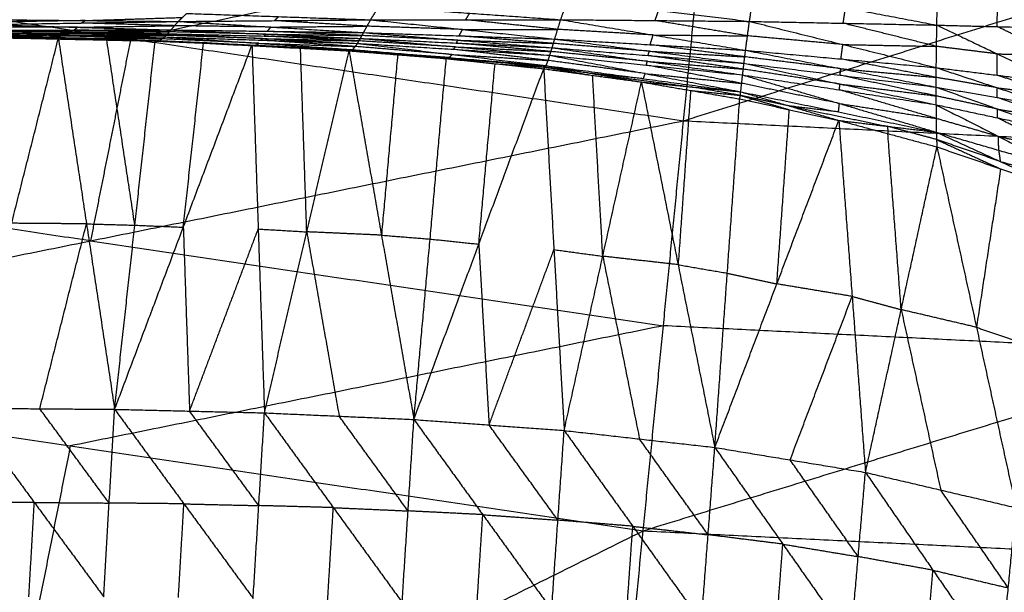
# Model space of a CAD drawing. Header units: millimetres. Extents: x -106 to 110, y -96 to 120.
# Tile 440 of 656: x -12.26 to -4.47, y -81.41 to -76.87. Entities that reach past the tile are written whole.
import ezdxf

# ---------------------------------------------------------------- set-up
doc = ezdxf.new("R2010")
doc.units = ezdxf.units.MM
doc.header["$MEASUREMENT"] = 0
doc.layers.add('Default', color=7, linetype='Continuous', true_color=0x000000)

msp = doc.modelspace()

# ---------------------------------------------------------------- linework, layer by layer
at = {"layer": 'Default'}
for points in [[(-7.0086, -77.6745, 7.9444), (-6.8515, -76.0796, 7.4488), (-6.6944, -74.4847, 6.9532)], [(-7.0086, -77.6745, 7.9444), (-2.5947, -76.2887, 7.4488), (1.8192, -74.903, 6.9532)], [(-6.8515, -76.0796, 7.4488), (-9.1157, -76.5528, 7.6966), (-11.38, -77.0261, 7.9444)], [(-15.7514, -76.3776, 7.9444), (-11.38, -77.0261, 7.9444), (-7.0086, -77.6745, 7.9444)], [(-5.0066, -76.9176, 4.2845), (-5.0027, -76.7373, 4.3264), (-4.9989, -76.557, 4.3684)], [(-4.9989, -76.557, 4.3684), (-4.526, -76.7493, 4.2612), (-4.0532, -76.9417, 4.154)], [(-6.4881, -76.8882, 4.4754), (-6.4688, -76.7659, 4.5078), (-6.4496, -76.6436, 4.5402)], [(-6.4496, -76.6436, 4.5402), (-5.7281, -76.7806, 4.4123), (-5.0066, -76.9176, 4.2845)], [(-7.9804, -76.8748, 4.651), (-7.952, -76.7942, 4.6737), (-7.9235, -76.7136, 4.6965)], [(-7.9235, -76.7136, 4.6965), (-7.2058, -76.8009, 4.586), (-6.4881, -76.8882, 4.4754)], [(-4.5299, -76.9296, 4.2192), (-4.528, -76.8395, 4.2402), (-4.526, -76.7493, 4.2612)], [(-11.004, -76.889, 4.9528), (-10.9709, -76.8571, 4.9615), (-10.9378, -76.8252, 4.9702)], [(-10.9378, -76.8252, 4.9702), (-10.2108, -76.8504, 4.8899), (-9.4837, -76.8757, 4.8097)], [(-9.4837, -76.8757, 4.8097), (-9.4517, -76.8242, 4.8243), (-9.4196, -76.7726, 4.8389)], [(-9.4196, -76.7726, 4.8389), (-8.7, -76.8237, 4.7449), (-7.9804, -76.8748, 4.651)], [(-8.7321, -76.8753, 4.7303), (-8.7161, -76.8495, 4.7376), (-8.7, -76.8237, 4.7449)], [(-7.2343, -76.8815, 4.5632), (-7.22, -76.8412, 4.5746), (-7.2058, -76.8009, 4.586)], [(-5.7473, -76.9029, 4.3799), (-5.7377, -76.8417, 4.3961), (-5.7281, -76.7806, 4.4123)], [(-12.5389, -76.9135, 5.0842), (-11.7714, -76.9012, 5.0185), (-11.004, -76.889, 4.9528)], [(-11.7401, -76.8818, 5.0236), (-12.1238, -76.8879, 5.0564), (-12.5075, -76.894, 5.0893)], [(-12.4762, -76.8745, 5.0944), (-11.7401, -76.8818, 5.0236), (-11.004, -76.889, 4.9528)], [(-11.7714, -76.9012, 5.0185), (-11.7558, -76.8915, 5.021), (-11.7401, -76.8818, 5.0236)], [(-11.0329, -76.9224, 4.9615), (-11.4022, -76.9118, 4.99), (-11.7714, -76.9012, 5.0185)], [(-11.7401, -76.8818, 5.0236), (-11.3555, -76.8694, 4.9926), (-10.9709, -76.8571, 4.9615)], [(-11.0619, -76.9558, 4.9702), (-11.0329, -76.9224, 4.9615), (-11.004, -76.889, 4.9528)], [(-11.004, -76.889, 4.9528), (-10.2438, -76.8824, 4.8812), (-9.4837, -76.8757, 4.8097)], [(-11.004, -76.889, 4.9528), (-10.2715, -76.9332, 4.8925), (-9.5391, -76.9773, 4.8323)], [(-10.2438, -76.8824, 4.8812), (-10.2273, -76.8664, 4.8856), (-10.2108, -76.8504, 4.8899)], [(-9.5114, -76.9265, 4.821), (-9.8776, -76.9044, 4.8511), (-10.2438, -76.8824, 4.8812)], [(-9.5391, -76.9773, 4.8323), (-9.5114, -76.9265, 4.821), (-9.4837, -76.8757, 4.8097)], [(-9.4837, -76.8757, 4.8097), (-8.7321, -76.8753, 4.7303), (-7.9804, -76.8748, 4.651)], [(-9.4837, -76.8757, 4.8097), (-8.7558, -76.9519, 4.7455), (-8.0279, -77.0282, 4.6813)], [(-8.0042, -76.9515, 4.6662), (-8.3681, -76.9134, 4.6982), (-8.7321, -76.8753, 4.7303)], [(-8.0279, -77.0282, 4.6813), (-8.0042, -76.9515, 4.6662), (-7.9804, -76.8748, 4.651)], [(-7.9804, -76.8748, 4.651), (-7.2496, -76.9959, 4.5846), (-6.5187, -77.117, 4.5182)], [(-7.9804, -76.8748, 4.651), (-7.2343, -76.8815, 4.5632), (-6.4881, -76.8882, 4.4754)], [(-6.5034, -77.0026, 4.4968), (-6.8688, -76.9421, 4.53), (-7.2343, -76.8815, 4.5632)], [(-6.5187, -77.117, 4.5182), (-6.5034, -77.0026, 4.4968), (-6.4881, -76.8882, 4.4754)], [(-6.4881, -76.8882, 4.4754), (-5.7496, -77.0713, 4.4117), (-5.011, -77.2544, 4.3479)], [(-6.4881, -76.8882, 4.4754), (-5.7473, -76.9029, 4.3799), (-5.0066, -76.9176, 4.2845)], [(-5.0088, -77.086, 4.3162), (-5.3781, -76.9944, 4.3481), (-5.7473, -76.9029, 4.3799)], [(-11.8655, -76.9945, 5.057), (-12.2481, -76.9902, 5.086), (-12.6308, -76.9859, 5.1151)], [(-12.6193, -76.9776, 5.1084), (-11.8655, -76.9945, 5.057), (-11.1116, -77.0114, 5.0055)], [(-12.6193, -76.9776, 5.1084), (-11.8535, -76.9818, 5.0471), (-11.0878, -76.9859, 4.9857)], [(-11.841, -76.9717, 5.0416), (-12.2239, -76.9697, 5.0723), (-12.6068, -76.9676, 5.103)], [(-12.5943, -76.9575, 5.0975), (-11.8281, -76.9566, 5.0338), (-11.0619, -76.9558, 4.9702)], [(-12.5943, -76.9575, 5.0975), (-11.841, -76.9717, 5.0416), (-11.0878, -76.9859, 4.9857)], [(-11.8004, -76.9346, 5.0272), (-12.1835, -76.9351, 5.059), (-12.5666, -76.9355, 5.0908)], [(-12.5389, -76.9135, 5.0842), (-11.8004, -76.9346, 5.0272), (-11.0619, -76.9558, 4.9702)], [(-11.8535, -76.9818, 5.0471), (-11.8473, -76.9768, 5.0443), (-11.841, -76.9717, 5.0416)], [(-11.0997, -76.9986, 4.9956), (-11.4766, -76.9902, 5.0213), (-11.8535, -76.9818, 5.0471)], [(-11.841, -76.9717, 5.0416), (-11.4579, -76.9713, 5.0098), (-11.0748, -76.9708, 4.9779)], [(-11.8281, -76.9566, 5.0338), (-11.8142, -76.9456, 5.0305), (-11.8004, -76.9346, 5.0272)], [(-11.0748, -76.9708, 4.9779), (-11.4515, -76.9637, 5.0059), (-11.8281, -76.9566, 5.0338)], [(-11.8004, -76.9346, 5.0272), (-11.4167, -76.9285, 4.9943), (-11.0329, -76.9224, 4.9615)], [(-11.1116, -77.0114, 5.0055), (-11.0997, -76.9986, 4.9956), (-11.0878, -76.9859, 4.9857)], [(-11.0878, -76.9859, 4.9857), (-11.0748, -76.9708, 4.9779), (-11.0619, -76.9558, 4.9702)], [(-11.0878, -76.9859, 4.9857), (-10.3369, -77.024, 4.9352), (-9.586, -77.062, 4.8847)], [(-11.0878, -76.9859, 4.9857), (-10.3257, -77.0044, 4.9203), (-9.5636, -77.0229, 4.8549)], [(-10.3127, -76.9893, 4.9125), (-10.6938, -76.9801, 4.9452), (-11.0748, -76.9708, 4.9779)], [(-11.0619, -76.9558, 4.9702), (-10.3127, -76.9893, 4.9125), (-9.5636, -77.0229, 4.8549)], [(-11.0619, -76.9558, 4.9702), (-10.3005, -76.9665, 4.9012), (-9.5391, -76.9773, 4.8323)], [(-10.2715, -76.9332, 4.8925), (-10.6522, -76.9278, 4.927), (-11.0329, -76.9224, 4.9615)], [(-10.3257, -77.0044, 4.9203), (-10.3192, -76.9969, 4.9164), (-10.3127, -76.9893, 4.9125)], [(-10.3127, -76.9893, 4.9125), (-9.932, -76.9947, 4.878), (-9.5514, -77.0001, 4.8436)], [(-10.3005, -76.9665, 4.9012), (-10.286, -76.9499, 4.8969), (-10.2715, -76.9332, 4.8925)], [(-9.5514, -77.0001, 4.8436), (-9.9259, -76.9833, 4.8724), (-10.3005, -76.9665, 4.9012)], [(-10.2715, -76.9332, 4.8925), (-9.8915, -76.9298, 4.8568), (-9.5114, -76.9265, 4.821)], [(-9.5636, -77.0229, 4.8549), (-9.5514, -77.0001, 4.8436), (-9.5391, -76.9773, 4.8323)], [(-9.5391, -76.9773, 4.8323), (-8.7937, -77.0371, 4.7733), (-8.0482, -77.0968, 4.7143)], [(-9.5391, -76.9773, 4.8323), (-8.7835, -77.0027, 4.7568), (-8.0279, -77.0282, 4.6813)], [(-8.7558, -76.9519, 4.7455), (-9.1336, -76.9392, 4.7832), (-9.5114, -76.9265, 4.821)], [(-8.7835, -77.0027, 4.7568), (-8.7697, -76.9773, 4.7512), (-8.7558, -76.9519, 4.7455)], [(-8.7558, -76.9519, 4.7455), (-8.38, -76.9517, 4.7058), (-8.0042, -76.9515, 4.6662)], [(-7.2496, -76.9959, 4.5846), (-7.6269, -76.9737, 4.6254), (-8.0042, -76.9515, 4.6662)], [(-5.011, -77.2544, 4.3479), (-5.0088, -77.086, 4.3162), (-5.0066, -76.9176, 4.2845)], [(-5.0066, -76.9176, 4.2845), (-4.5299, -76.9296, 4.2192), (-4.0532, -76.9417, 4.154)], [(-5.0066, -76.9176, 4.2845), (-4.5285, -77.1455, 4.2615), (-4.0503, -77.3735, 4.2386)], [(-4.0518, -77.1576, 4.1963), (-4.2908, -77.0436, 4.2077), (-4.5299, -76.9296, 4.2192)], [(-12.7171, -77.0113, 5.1744), (-12.3346, -77.0171, 5.1551), (-11.952, -77.0228, 5.1358)], [(-12.6907, -79.9487, 4.2124), (-12.3213, -78.4858, 4.6741), (-11.952, -77.0228, 5.1358)], [(-12.6829, -77.0118, 5.155), (-12.3174, -77.0173, 5.1454), (-11.952, -77.0228, 5.1358)], [(-12.6829, -77.0118, 5.155), (-11.935, -77.0278, 5.1289), (-11.1872, -77.0437, 5.1027)], [(-12.6829, -77.0118, 5.155), (-11.918, -77.0264, 5.1064), (-11.1531, -77.0411, 5.0577)], [(-11.8977, -77.0177, 5.0898), (-12.2802, -77.0103, 5.1141), (-12.6626, -77.003, 5.1384)], [(-12.6424, -76.9943, 5.1218), (-11.8977, -77.0177, 5.0898), (-11.1531, -77.0411, 5.0577)], [(-12.6424, -76.9943, 5.1218), (-11.877, -77.0028, 5.0637), (-11.1116, -77.0114, 5.0055)], [(-12.3174, -77.0173, 5.1454), (-11.9435, -77.0253, 5.1323), (-11.5696, -77.0333, 5.1192)], [(-11.935, -77.0278, 5.1289), (-12.1262, -77.0225, 5.1371), (-12.3174, -77.0173, 5.1454)], [(-11.952, -77.0228, 5.1358), (-11.7295, -78.4903, 4.6544), (-11.5071, -79.9577, 4.173)], [(-11.952, -77.0228, 5.1358), (-11.5696, -77.0333, 5.1192), (-11.1872, -77.0437, 5.1027)], [(-11.918, -77.0264, 5.1064), (-11.9265, -77.0271, 5.1176), (-11.935, -77.0278, 5.1289)], [(-11.935, -77.0278, 5.1289), (-11.5526, -77.0351, 5.1045), (-11.1701, -77.0424, 5.0802)], [(-11.918, -77.0264, 5.1064), (-11.9078, -77.0221, 5.0981), (-11.8977, -77.0177, 5.0898)], [(-11.8977, -77.0177, 5.0898), (-11.515, -77.022, 5.0607), (-11.1324, -77.0262, 5.0316)], [(-11.877, -77.0028, 5.0637), (-11.8712, -76.9987, 5.0603), (-11.8655, -76.9945, 5.057)], [(-11.1324, -77.0262, 5.0316), (-11.5047, -77.0145, 5.0476), (-11.877, -77.0028, 5.0637)], [(-11.8655, -76.9945, 5.057), (-11.4826, -76.9966, 5.0263), (-11.0997, -76.9986, 4.9956)], [(-11.38, -77.0261, 7.9444), (-11.539, -77.8254, 8.2375), (-11.698, -78.6248, 8.5305)], [(-11.3471, -78.5007, 4.6379), (-11.4584, -77.767, 4.8786), (-11.5696, -77.0333, 5.1192)], [(-11.5071, -79.9577, 4.173), (-11.3471, -78.5007, 4.6379), (-11.1872, -77.0437, 5.1027)], [(-11.1872, -77.0437, 5.1027), (-11.1701, -77.0424, 5.0802), (-11.1531, -77.0411, 5.0577)], [(-11.1872, -77.0437, 5.1027), (-10.8042, -77.0598, 5.0893), (-10.4212, -77.0759, 5.0759)], [(-10.7871, -77.0585, 5.0668), (-10.9786, -77.0505, 5.0735), (-11.1701, -77.0424, 5.0802)], [(-11.1531, -77.0411, 5.0577), (-11.1324, -77.0262, 5.0316), (-11.1116, -77.0114, 5.0055)], [(-11.1531, -77.0411, 5.0577), (-10.7871, -77.0585, 5.0668), (-10.4212, -77.0759, 5.0759)], [(-11.1531, -77.0411, 5.0577), (-10.4034, -77.0812, 5.0569), (-9.6538, -77.1213, 5.056)], [(-11.1531, -77.0411, 5.0577), (-10.3885, -77.0763, 5.0126), (-9.6239, -77.1115, 4.9675)], [(-10.3678, -77.0615, 4.9865), (-10.7501, -77.0438, 5.0091), (-11.1324, -77.0262, 5.0316)], [(-11.1116, -77.0114, 5.0055), (-10.3678, -77.0615, 4.9865), (-9.6239, -77.1115, 4.9675)], [(-11.1116, -77.0114, 5.0055), (-10.3488, -77.0367, 4.9451), (-9.586, -77.062, 4.8847)], [(-10.3369, -77.024, 4.9352), (-10.7183, -77.0113, 4.9654), (-11.0997, -76.9986, 4.9956)], [(-10.9642, -78.5168, 4.6245), (-10.8842, -77.7883, 4.8569), (-10.8042, -77.0598, 5.0893)], [(-10.8042, -77.0598, 5.0893), (-10.7957, -77.0591, 5.0781), (-10.7871, -77.0585, 5.0668)], [(-10.7871, -77.0585, 5.0668), (-10.4123, -77.0785, 5.0664), (-10.0375, -77.0986, 5.066)], [(-10.4034, -77.0812, 5.0569), (-10.5953, -77.0698, 5.0618), (-10.7871, -77.0585, 5.0668)], [(-10.3885, -77.0763, 5.0126), (-10.3781, -77.0689, 4.9996), (-10.3678, -77.0615, 4.9865)], [(-10.3678, -77.0615, 4.9865), (-9.9864, -77.0741, 4.9563), (-9.6049, -77.0868, 4.9261)], [(-10.3488, -77.0367, 4.9451), (-10.3428, -77.0303, 4.9401), (-10.3369, -77.024, 4.9352)], [(-9.6049, -77.0868, 4.9261), (-9.9769, -77.0617, 4.9356), (-10.3488, -77.0367, 4.9451)], [(-10.3369, -77.024, 4.9352), (-9.9558, -77.0332, 4.9025), (-9.5748, -77.0425, 4.8698)], [(-9.5748, -77.0425, 4.8698), (-9.9502, -77.0234, 4.895), (-10.3257, -77.0044, 4.9203)], [(-9.6239, -77.1115, 4.9675), (-9.6049, -77.0868, 4.9261), (-9.586, -77.062, 4.8847)], [(-9.586, -77.062, 4.8847), (-9.5748, -77.0425, 4.8698), (-9.5636, -77.0229, 4.8549)], [(-9.586, -77.062, 4.8847), (-8.8405, -77.1501, 4.8858), (-8.095, -77.2381, 4.887)], [(-9.586, -77.062, 4.8847), (-8.8261, -77.1093, 4.8218), (-8.0663, -77.1566, 4.759)], [(-8.8149, -77.0898, 4.8069), (-9.1949, -77.0661, 4.8383), (-9.5748, -77.0425, 4.8698)], [(-9.5636, -77.0229, 4.8549), (-8.8149, -77.0898, 4.8069), (-8.0663, -77.1566, 4.759)], [(-9.5636, -77.0229, 4.8549), (-8.8059, -77.0599, 4.7846), (-8.0482, -77.0968, 4.7143)], [(-8.7937, -77.0371, 4.7733), (-9.1725, -77.0186, 4.8084), (-9.5514, -77.0001, 4.8436)], [(-8.8059, -77.0599, 4.7846), (-8.7998, -77.0485, 4.7789), (-8.7937, -77.0371, 4.7733)], [(-8.0572, -77.1267, 4.7367), (-8.4316, -77.0933, 4.7606), (-8.8059, -77.0599, 4.7846)], [(-8.7937, -77.0371, 4.7733), (-8.4159, -77.0498, 4.7356), (-8.0381, -77.0625, 4.6978)], [(-8.0381, -77.0625, 4.6978), (-8.4108, -77.0326, 4.7273), (-8.7835, -77.0027, 4.7568)], [(-8.0482, -77.0968, 4.7143), (-8.0381, -77.0625, 4.6978), (-8.0279, -77.0282, 4.6813)], [(-7.2796, -77.1241, 4.6238), (-7.6588, -77.0933, 4.6608), (-8.0381, -77.0625, 4.6978)], [(-8.0279, -77.0282, 4.6813), (-7.2796, -77.1241, 4.6238), (-6.5313, -77.2201, 4.5663)], [(-8.0279, -77.0282, 4.6813), (-7.2733, -77.0726, 4.5998), (-6.5187, -77.117, 4.5182)], [(-7.2733, -77.0726, 4.5998), (-7.2614, -77.0342, 4.5922), (-7.2496, -76.9959, 4.5846)], [(-7.2496, -76.9959, 4.5846), (-6.8765, -76.9993, 4.5407), (-6.5034, -77.0026, 4.4968)], [(-5.7496, -77.0713, 4.4117), (-6.1265, -77.037, 4.4542), (-6.5034, -77.0026, 4.4968)], [(-11.5071, -79.9577, 4.173), (-10.9642, -78.5168, 4.6245), (-10.4212, -77.0759, 5.0759)], [(-10.4212, -77.0759, 5.0759), (-10.3719, -78.5308, 4.6161), (-10.3226, -79.9858, 4.1562)], [(-10.4212, -77.0759, 5.0759), (-10.0375, -77.0986, 5.066), (-9.6538, -77.1213, 5.056)], [(-10.3885, -77.0763, 5.0126), (-10.396, -77.0788, 5.0347), (-10.4034, -77.0812, 5.0569)], [(-10.4034, -77.0812, 5.0569), (-10.0212, -77.0988, 5.0343), (-9.6389, -77.1164, 5.0118)], [(-10.3226, -79.9858, 4.1562), (-9.9882, -78.5536, 4.6061), (-9.6538, -77.1213, 5.056)], [(-9.9882, -78.5536, 4.6061), (-10.0129, -77.8261, 4.836), (-10.0375, -77.0986, 5.066)], [(-9.6538, -77.1213, 5.056), (-9.6389, -77.1164, 5.0118), (-9.6239, -77.1115, 4.9675)], [(-9.6538, -77.1213, 5.056), (-9.3974, -78.5798, 4.6107), (-9.141, -80.0383, 4.1653)], [(-9.6538, -77.1213, 5.056), (-9.2694, -77.1519, 5.0499), (-8.885, -77.1825, 5.0438)], [(-9.6389, -77.1164, 5.0118), (-9.4541, -77.1342, 5.0308), (-9.2694, -77.1519, 5.0499)], [(-9.2544, -77.147, 5.0057), (-9.4467, -77.1317, 5.0087), (-9.6389, -77.1164, 5.0118)], [(-9.6239, -77.1115, 4.9675), (-9.2544, -77.147, 5.0057), (-8.885, -77.1825, 5.0438)], [(-9.6239, -77.1115, 4.9675), (-8.8594, -77.1748, 4.9273), (-8.095, -77.2381, 4.887)], [(-8.8405, -77.1501, 4.8858), (-9.2227, -77.1184, 4.906), (-9.6049, -77.0868, 4.9261)], [(-8.8261, -77.1093, 4.8218), (-8.8205, -77.0995, 4.8144), (-8.8149, -77.0898, 4.8069)], [(-8.0806, -77.1974, 4.823), (-8.4534, -77.1534, 4.8224), (-8.8261, -77.1093, 4.8218)], [(-8.8149, -77.0898, 4.8069), (-8.4361, -77.1083, 4.7718), (-8.0572, -77.1267, 4.7367)], [(-8.0663, -77.1566, 4.759), (-8.0572, -77.1267, 4.7367), (-8.0482, -77.0968, 4.7143)], [(-7.2951, -77.2042, 4.6732), (-7.6762, -77.1655, 4.7049), (-8.0572, -77.1267, 4.7367)], [(-8.0482, -77.0968, 4.7143), (-7.2951, -77.2042, 4.6732), (-6.542, -77.3116, 4.6321)], [(-8.0482, -77.0968, 4.7143), (-7.2898, -77.1584, 4.6403), (-6.5313, -77.2201, 4.5663)], [(-7.2898, -77.1584, 4.6403), (-7.2847, -77.1413, 4.6321), (-7.2796, -77.1241, 4.6238)], [(-7.2796, -77.1241, 4.6238), (-6.9023, -77.1463, 4.583), (-6.525, -77.1685, 4.5423)], [(-6.525, -77.1685, 4.5423), (-6.8992, -77.1205, 4.571), (-7.2733, -77.0726, 4.5998)], [(-6.5313, -77.2201, 4.5663), (-6.525, -77.1685, 4.5423), (-6.5187, -77.117, 4.5182)], [(-6.5187, -77.117, 4.5182), (-5.7655, -77.2626, 4.4679), (-5.0123, -77.4082, 4.4175)], [(-6.5187, -77.117, 4.5182), (-5.7649, -77.1857, 4.4331), (-5.011, -77.2544, 4.3479)], [(-5.7649, -77.1857, 4.4331), (-5.7572, -77.1285, 4.4224), (-5.7496, -77.0713, 4.4117)], [(-5.7496, -77.0713, 4.4117), (-5.3792, -77.0787, 4.3639), (-5.0088, -77.086, 4.3162)], [(-4.5285, -77.1455, 4.2615), (-4.7686, -77.1158, 4.2889), (-5.0088, -77.086, 4.3162)], [(-4.5307, -77.3139, 4.2932), (-4.5296, -77.2297, 4.2774), (-4.5285, -77.1455, 4.2615)], [(-4.5285, -77.1455, 4.2615), (-4.2901, -77.1516, 4.2289), (-4.0518, -77.1576, 4.1963)], [(-9.2694, -77.1519, 5.0499), (-9.3334, -77.8659, 4.8303), (-9.3974, -78.5798, 4.6107)], [(-9.2544, -77.147, 5.0057), (-8.8722, -77.1787, 4.9856), (-8.49, -77.2103, 4.9654)], [(-8.8594, -77.1748, 4.9273), (-9.0569, -77.1609, 4.9665), (-9.2544, -77.147, 5.0057)], [(-9.141, -80.0383, 4.1653), (-9.013, -78.6104, 4.6046), (-8.885, -77.1825, 5.0438)], [(-8.885, -77.1825, 5.0438), (-8.4998, -77.2229, 5.0423), (-8.1146, -77.2632, 5.0407)], [(-8.885, -77.1825, 5.0438), (-8.49, -77.2103, 4.9654), (-8.095, -77.2381, 4.887)], [(-8.8594, -77.1748, 4.9273), (-8.85, -77.1625, 4.9066), (-8.8405, -77.1501, 4.8858)], [(-8.8405, -77.1501, 4.8858), (-8.4605, -77.1737, 4.8544), (-8.0806, -77.1974, 4.823)], [(-8.6278, -78.6507, 4.603), (-8.5638, -77.9368, 4.8227), (-8.4998, -77.2229, 5.0423)], [(-8.4998, -77.2229, 5.0423), (-8.3023, -77.2368, 5.0031), (-8.1048, -77.2507, 4.9639)], [(-8.1048, -77.2507, 4.9639), (-8.2974, -77.2305, 4.9647), (-8.49, -77.2103, 4.9654)], [(-8.095, -77.2381, 4.887), (-8.0806, -77.1974, 4.823), (-8.0663, -77.1566, 4.759)], [(-7.3117, -77.3009, 4.7911), (-7.6962, -77.2491, 4.8071), (-8.0806, -77.1974, 4.823)], [(-8.0663, -77.1566, 4.759), (-7.3117, -77.3009, 4.7911), (-6.5571, -77.4452, 4.8233)], [(-8.0663, -77.1566, 4.759), (-7.3041, -77.2341, 4.6956), (-6.542, -77.3116, 4.6321)], [(-7.3041, -77.2341, 4.6956), (-7.2996, -77.2192, 4.6844), (-7.2951, -77.2042, 4.6732)], [(-7.2951, -77.2042, 4.6732), (-6.9159, -77.235, 4.6362), (-6.5366, -77.2658, 4.5992)], [(-6.5366, -77.2658, 4.5992), (-6.9132, -77.2121, 4.6198), (-7.2898, -77.1584, 4.6403)], [(-6.542, -77.3116, 4.6321), (-6.5366, -77.2658, 4.5992), (-6.5313, -77.2201, 4.5663)], [(-6.5313, -77.2201, 4.5663), (-5.7721, -77.3839, 4.5395), (-5.0128, -77.5477, 4.5126)], [(-6.5313, -77.2201, 4.5663), (-5.7718, -77.3142, 4.4919), (-5.0123, -77.4082, 4.4175)], [(-5.7655, -77.2626, 4.4679), (-6.1453, -77.2156, 4.5051), (-6.525, -77.1685, 4.5423)], [(-5.0117, -77.3313, 4.3827), (-5.3883, -77.2585, 4.4079), (-5.7649, -77.1857, 4.4331)], [(-9.141, -80.0383, 4.1653), (-8.6278, -78.6507, 4.603), (-8.1146, -77.2632, 5.0407)], [(-8.1146, -77.2632, 5.0407), (-8.1048, -77.2507, 4.9639), (-8.095, -77.2381, 4.887)], [(-8.1146, -77.2632, 5.0407), (-8.0338, -78.6942, 4.6225), (-7.953, -80.1253, 4.2042)], [(-8.1146, -77.2632, 5.0407), (-7.7284, -77.3154, 5.0445), (-7.3422, -77.3676, 5.0482)], [(-8.1048, -77.2507, 4.9639), (-7.9166, -77.283, 5.0042), (-7.7284, -77.3154, 5.0445)], [(-7.7186, -77.3029, 4.9676), (-7.9117, -77.2768, 4.9657), (-8.1048, -77.2507, 4.9639)], [(-8.095, -77.2381, 4.887), (-7.7186, -77.3029, 4.9676), (-7.3422, -77.3676, 5.0482)], [(-8.095, -77.2381, 4.887), (-7.3261, -77.3417, 4.8552), (-6.5571, -77.4452, 4.8233)], [(-7.3261, -77.3417, 4.8552), (-7.3189, -77.3213, 4.8232), (-7.3117, -77.3009, 4.7911)], [(-7.3117, -77.3009, 4.7911), (-6.9306, -77.3396, 4.7594), (-6.5496, -77.3784, 4.7277)], [(-6.5496, -77.3784, 4.7277), (-6.9268, -77.3062, 4.7116), (-7.3041, -77.2341, 4.6956)], [(-5.7721, -77.3839, 4.5395), (-6.1543, -77.3249, 4.5693), (-6.5366, -77.2658, 4.5992)], [(-5.7718, -77.3142, 4.4919), (-5.7686, -77.2884, 4.4799), (-5.7655, -77.2626, 4.4679)], [(-5.7655, -77.2626, 4.4679), (-5.3886, -77.297, 4.4253), (-5.0117, -77.3313, 4.3827)], [(-5.0123, -77.4082, 4.4175), (-5.0117, -77.3313, 4.3827), (-5.011, -77.2544, 4.3479)], [(-5.011, -77.2544, 4.3479), (-4.5307, -77.3139, 4.2932), (-4.0503, -77.3735, 4.2386)], [(-5.011, -77.2544, 4.3479), (-4.5287, -77.4136, 4.3374), (-4.0464, -77.5727, 4.327)], [(-7.953, -80.1253, 4.2042), (-7.6476, -78.7464, 4.6262), (-7.3422, -77.3676, 5.0482)], [(-7.6476, -78.7464, 4.6262), (-7.688, -78.0309, 4.8353), (-7.7284, -77.3154, 5.0445)], [(-7.7186, -77.3029, 4.9676), (-7.3341, -77.3546, 4.9517), (-6.9497, -77.4064, 4.9357)], [(-7.3261, -77.3417, 4.8552), (-7.5223, -77.3223, 4.9114), (-7.7186, -77.3029, 4.9676)], [(-7.3422, -77.3676, 5.0482), (-7.0521, -78.8135, 4.6629), (-6.762, -80.2594, 4.2777)], [(-7.3422, -77.3676, 5.0482), (-6.9533, -77.4347, 5.0582), (-6.5645, -77.5019, 5.0682)], [(-7.3422, -77.3676, 5.0482), (-6.9497, -77.4064, 4.9357), (-6.5571, -77.4452, 4.8233)], [(-6.5571, -77.4452, 4.8233), (-6.5496, -77.3784, 4.7277), (-6.542, -77.3116, 4.6321)], [(-5.7766, -77.5381, 4.7104), (-6.1631, -77.4583, 4.7191), (-6.5496, -77.3784, 4.7277)], [(-6.542, -77.3116, 4.6321), (-5.7774, -77.4296, 4.5724), (-5.0128, -77.5477, 4.5126)], [(-6.542, -77.3116, 4.6321), (-5.7766, -77.5381, 4.7104), (-5.0111, -77.7647, 4.7887)], [(-5.0126, -77.478, 4.4651), (-5.3922, -77.3961, 4.4785), (-5.7718, -77.3142, 4.4919)], [(-4.5287, -77.4136, 4.3374), (-4.7702, -77.3724, 4.3601), (-5.0117, -77.3313, 4.3827)], [(-4.0484, -77.4731, 4.2828), (-4.2895, -77.3935, 4.288), (-4.5307, -77.3139, 4.2932)], [(-6.9533, -77.4347, 5.0582), (-7.0027, -78.1241, 4.8606), (-7.0521, -78.8135, 4.6629)], [(-6.9533, -77.4347, 5.0582), (-6.7571, -77.4541, 5.002), (-6.5608, -77.4735, 4.9458)], [(-6.5608, -77.4735, 4.9458), (-6.7552, -77.4399, 4.9408), (-6.9497, -77.4064, 4.9357)], [(-6.5645, -77.5019, 5.0682), (-6.5608, -77.4735, 4.9458), (-6.5571, -77.4452, 4.8233)], [(-6.5571, -77.4452, 4.8233), (-6.1692, -77.5585, 4.9632), (-5.7813, -77.6719, 5.1032)], [(-6.5571, -77.4452, 4.8233), (-5.7841, -77.6049, 4.806), (-5.0111, -77.7647, 4.7887)], [(-5.7774, -77.4296, 4.5724), (-5.7747, -77.4067, 4.5559), (-5.7721, -77.3839, 4.5395)], [(-5.012, -77.6562, 4.6507), (-5.3947, -77.5429, 4.6115), (-5.7774, -77.4296, 4.5724)], [(-5.7721, -77.3839, 4.5395), (-5.3923, -77.4309, 4.5023), (-5.0126, -77.478, 4.4651)], [(-5.0128, -77.5477, 4.5126), (-5.0126, -77.478, 4.4651), (-5.0123, -77.4082, 4.4175)], [(-5.0123, -77.4082, 4.4175), (-4.5294, -77.4905, 4.3722), (-4.0464, -77.5727, 4.327)], [(-5.0123, -77.4082, 4.4175), (-4.5265, -77.5819, 4.432), (-4.0408, -77.7556, 4.4465)], [(-4.5294, -77.4905, 4.3722), (-4.529, -77.452, 4.3548), (-4.5287, -77.4136, 4.3374)], [(-4.5287, -77.4136, 4.3374), (-4.2886, -77.4433, 4.3101), (-4.0484, -77.4731, 4.2828)], [(-6.762, -80.2594, 4.2777), (-6.6632, -78.8806, 4.673), (-6.5645, -77.5019, 5.0682)], [(-6.5645, -77.5019, 5.0682), (-6.1729, -77.5869, 5.0857), (-5.7813, -77.6719, 5.1032)], [(-6.5608, -77.4735, 4.9458), (-6.3669, -77.5302, 5.0157), (-6.1729, -77.5869, 5.0857)], [(-6.1692, -77.5585, 4.9632), (-6.365, -77.516, 4.9545), (-6.5608, -77.4735, 4.9458)], [(-4.5265, -77.5819, 4.432), (-4.7696, -77.5299, 4.4485), (-5.0126, -77.478, 4.4651)], [(-4.0436, -77.6641, 4.3867), (-4.2865, -77.5773, 4.3795), (-4.5294, -77.4905, 4.3722)], [(-6.2716, -78.9656, 4.6905), (-6.2223, -78.2763, 4.8881), (-6.1729, -77.5869, 5.0857)], [(-6.1692, -77.5585, 4.9632), (-5.7827, -77.6384, 4.9546), (-5.3962, -77.7183, 4.9459)], [(-5.7841, -77.6049, 4.806), (-5.9767, -77.5817, 4.8846), (-6.1692, -77.5585, 4.9632)], [(-5.7841, -77.6049, 4.806), (-5.7804, -77.5715, 4.7582), (-5.7766, -77.5381, 4.7104)], [(-5.7766, -77.5381, 4.7104), (-5.3943, -77.5971, 4.6805), (-5.012, -77.6562, 4.6507)], [(-5.0128, -77.5477, 4.5126), (-5.012, -77.6562, 4.6507), (-5.0111, -77.7647, 4.7887)], [(-5.0128, -77.5477, 4.5126), (-4.5268, -77.6516, 4.4796), (-4.0408, -77.7556, 4.4465)], [(-5.0128, -77.5477, 4.5126), (-4.5182, -77.7993, 4.6519), (-4.0236, -78.0509, 4.7911)], [(-4.5268, -77.6516, 4.4796), (-4.5267, -77.6168, 4.4558), (-4.5265, -77.5819, 4.432)], [(-4.5265, -77.5819, 4.432), (-4.2851, -77.623, 4.4094), (-4.0436, -77.6641, 4.3867)], [(-16.3874, -79.5752, 9.1165), (-11.698, -78.6248, 8.5305), (-7.0086, -77.6745, 7.9444)], [(-7.3282, -80.919, 9.1165), (-7.1684, -79.2967, 8.5305), (-7.0086, -77.6745, 7.9444)], [(-7.0086, -77.6745, 7.9444), (-2.5947, -77.8913, 7.9444), (1.8192, -78.1082, 7.9444)], [(-6.762, -80.2594, 4.2777), (-6.2716, -78.9656, 4.6905), (-5.7813, -77.6719, 5.1032)], [(-5.7813, -77.6719, 5.1032), (-5.6761, -79.0644, 4.7474), (-5.5709, -80.4569, 4.3917)], [(-5.7813, -77.6719, 5.1032), (-5.3962, -77.7183, 4.9459), (-5.0111, -77.7647, 4.7887)], [(-5.7813, -77.6719, 5.1032), (-5.3936, -77.7766, 5.129), (-5.0059, -77.8813, 5.1548)], [(-4.5182, -77.7993, 4.6519), (-4.7651, -77.7277, 4.6513), (-5.012, -77.6562, 4.6507)], [(-4.0322, -77.9032, 4.6188), (-4.2795, -77.7774, 4.5492), (-4.5268, -77.6516, 4.4796)], [(-5.3962, -77.7183, 4.9459), (-5.3949, -77.7474, 5.0375), (-5.3936, -77.7766, 5.129)], [(-5.0085, -77.823, 4.9718), (-5.2024, -77.7706, 4.9588), (-5.3962, -77.7183, 4.9459)], [(-5.0111, -77.7647, 4.7887), (-5.0085, -77.823, 4.9718), (-5.0059, -77.8813, 5.1548)], [(-5.0111, -77.7647, 4.7887), (-4.5174, -77.9078, 4.7899), (-4.0236, -78.0509, 4.7911)], [(-5.0111, -77.7647, 4.7887), (-4.5048, -77.9966, 5.0207), (-3.9984, -78.2285, 5.2527)], [(-5.2884, -79.1691, 4.7732), (-5.341, -78.4729, 4.9511), (-5.3936, -77.7766, 5.129)], [(-5.0085, -77.823, 4.9718), (-4.7553, -77.9389, 5.0878), (-4.5022, -78.0549, 5.2038)], [(-4.5048, -77.9966, 5.0207), (-4.7567, -77.9098, 4.9962), (-5.0085, -77.823, 4.9718)], [(-4.5174, -77.9078, 4.7899), (-4.5178, -77.8535, 4.7209), (-4.5182, -77.7993, 4.6519)], [(-4.5182, -77.7993, 4.6519), (-4.2752, -77.8513, 4.6353), (-4.0322, -77.9032, 4.6188)], [(-5.5709, -80.4569, 4.3917), (-5.2884, -79.1691, 4.7732), (-5.0059, -77.8813, 5.1548)], [(-5.0059, -77.8813, 5.1548), (-4.6931, -79.3088, 4.8544), (-4.3802, -80.7362, 4.5541)], [(-5.0059, -77.8813, 5.1548), (-4.5022, -78.0549, 5.2038), (-3.9984, -78.2285, 5.2527)], [(-4.5174, -77.9078, 4.7899), (-4.5111, -77.9522, 4.9053), (-4.5048, -77.9966, 5.0207)], [(-11.698, -78.6248, 8.5305), (-13.8837, -78.3006, 8.5305), (-16.0694, -77.9764, 8.5305)], [(-4.5048, -77.9966, 5.0207), (-4.2579, -78.0681, 5.0213), (-4.011, -78.1397, 5.0219)], [(-4.5022, -78.0549, 5.2038), (-4.5976, -78.6818, 5.0291), (-4.6931, -79.3088, 4.8544)], [(-7.3282, -80.919, 9.1165), (-2.7545, -79.5136, 8.5305), (1.8192, -78.1082, 7.9444)], [(-11.7295, -78.4903, 4.6544), (-12.0254, -78.488, 4.6642), (-12.3213, -78.4858, 4.6741)], [(-12.0989, -79.9532, 4.1927), (-11.9142, -79.2218, 4.4236), (-11.7295, -78.4903, 4.6544)], [(-11.7295, -78.4903, 4.6544), (-11.5383, -78.4955, 4.6461), (-11.3471, -78.5007, 4.6379)], [(-11.3471, -78.5007, 4.6379), (-11.1556, -78.5088, 4.6312), (-10.9642, -78.5168, 4.6245)], [(-10.9642, -78.5168, 4.6245), (-10.9395, -79.2443, 4.3946), (-10.9148, -79.9718, 4.1646)], [(-10.9148, -79.9718, 4.1646), (-10.6434, -79.2513, 4.3904), (-10.3719, -78.5308, 4.6161)], [(-10.3719, -78.5308, 4.6161), (-10.18, -78.5422, 4.6111), (-9.9882, -78.5536, 4.6061)], [(-11.698, -78.6248, 8.5305), (-9.4332, -78.9608, 8.5305), (-7.1684, -79.2967, 8.5305)], [(-9.9882, -78.5536, 4.6061), (-9.86, -79.2828, 4.3835), (-9.7318, -80.0121, 4.1608)], [(-9.3974, -78.5798, 4.6107), (-9.6928, -78.5667, 4.6084), (-9.9882, -78.5536, 4.6061)], [(-9.3974, -78.5798, 4.6107), (-9.2052, -78.5951, 4.6076), (-9.013, -78.6104, 4.6046)], [(-9.013, -78.6104, 4.6046), (-8.8204, -78.6306, 4.6038), (-8.6278, -78.6507, 4.603)], [(-8.6278, -78.6507, 4.603), (-8.5874, -79.3663, 4.3939), (-8.547, -80.0818, 4.1848)], [(-8.547, -80.0818, 4.1848), (-8.2904, -79.388, 4.4036), (-8.0338, -78.6942, 4.6225)], [(-8.0338, -78.6942, 4.6225), (-7.8407, -78.7203, 4.6243), (-7.6476, -78.7464, 4.6262)], [(-7.6476, -78.7464, 4.6262), (-7.5025, -79.4694, 4.4336), (-7.3575, -80.1923, 4.241)], [(-7.0521, -78.8135, 4.6629), (-7.3498, -78.78, 4.6446), (-7.6476, -78.7464, 4.6262)], [(-7.0521, -78.8135, 4.6629), (-6.8576, -78.8471, 4.668), (-6.6632, -78.8806, 4.673)], [(-6.6632, -78.8806, 4.673), (-6.4674, -78.9231, 4.6817), (-6.2716, -78.9656, 4.6905)], [(-5.6761, -79.0644, 4.7474), (-5.9739, -79.015, 4.7189), (-6.2716, -78.9656, 4.6905)], [(-6.1665, -80.3582, 4.3347), (-5.9213, -79.7113, 4.5411), (-5.6761, -79.0644, 4.7474)], [(-5.6761, -79.0644, 4.7474), (-5.4823, -79.1168, 4.7603), (-5.2884, -79.1691, 4.7732)], [(-5.2884, -79.1691, 4.7732), (-5.132, -79.8828, 4.6231), (-4.9756, -80.5965, 4.4729)], [(-4.6931, -79.3088, 4.8544), (-4.9907, -79.2389, 4.8138), (-5.2884, -79.1691, 4.7732)], [(-7.1684, -79.2967, 8.5305), (-9.5131, -79.7719, 8.8235), (-11.8578, -80.2471, 9.1165)], [(-2.7545, -79.5136, 8.5305), (-4.9614, -79.4052, 8.5305), (-7.1684, -79.2967, 8.5305)], [(-4.6931, -79.3088, 4.8544), (-4.4412, -79.3955, 4.8789), (-4.1893, -79.4823, 4.9034)], [(-16.3874, -79.5752, 9.1165), (-11.8578, -80.2471, 9.1165), (-7.3282, -80.919, 9.1165)], [(-12.6907, -79.9487, 4.2124), (-12.1422, -80.6949, 4.1535), (-11.5937, -81.441, 4.0946)], [(-12.6907, -79.9487, 4.2124), (-12.0989, -79.9532, 4.1927), (-11.5071, -79.9577, 4.173)], [(-11.5504, -80.6994, 4.1338), (-11.8246, -80.3263, 4.1633), (-12.0989, -79.9532, 4.1927)], [(-11.5937, -81.441, 4.0946), (-11.5504, -80.6994, 4.1338), (-11.5071, -79.9577, 4.173)], [(-11.5071, -79.9577, 4.173), (-10.9596, -80.7057, 4.1263), (-10.4121, -81.4536, 4.0795)], [(-11.5071, -79.9577, 4.173), (-10.9148, -79.9718, 4.1646), (-10.3226, -79.9858, 4.1562)], [(-10.3673, -80.7197, 4.1178), (-10.6411, -80.3457, 4.1412), (-10.9148, -79.9718, 4.1646)], [(-10.4121, -81.4536, 4.0795), (-10.3673, -80.7197, 4.1178), (-10.3226, -79.9858, 4.1562)], [(-10.3226, -79.9858, 4.1562), (-9.7782, -80.7356, 4.1243), (-9.2338, -81.4853, 4.0924)], [(-10.3226, -79.9858, 4.1562), (-9.7318, -80.0121, 4.1608), (-9.141, -80.0383, 4.1653)], [(-9.1874, -80.7618, 4.1289), (-9.4596, -80.3869, 4.1448), (-9.7318, -80.0121, 4.1608)], [(-9.2338, -81.4853, 4.0924), (-9.1874, -80.7618, 4.1289), (-9.141, -80.0383, 4.1653)], [(-9.141, -80.0383, 4.1653), (-8.5965, -80.7913, 4.1511), (-8.052, -81.5443, 4.1369)], [(-9.141, -80.0383, 4.1653), (-8.547, -80.0818, 4.1848), (-7.953, -80.1253, 4.2042)], [(-8.0025, -80.8348, 4.1706), (-8.2747, -80.4583, 4.1777), (-8.547, -80.0818, 4.1848)], [(-8.052, -81.5443, 4.1369), (-8.0025, -80.8348, 4.1706), (-7.953, -80.1253, 4.2042)], [(-7.953, -80.1253, 4.2042), (-7.4104, -80.8833, 4.2107), (-6.8678, -81.6413, 4.2173)], [(-7.953, -80.1253, 4.2042), (-7.3575, -80.1923, 4.241), (-6.762, -80.2594, 4.2777)], [(-11.8578, -80.2471, 9.1165), (-12.1807, -81.8707, 9.8417), (-12.5037, -83.4942, 10.5669)], [(-6.8149, -80.9503, 4.2475), (-7.0862, -80.5713, 4.2442), (-7.3575, -80.1923, 4.241)], [(-6.8678, -81.6413, 4.2173), (-6.8149, -80.9503, 4.2475), (-6.762, -80.2594, 4.2777)], [(-6.762, -80.2594, 4.2777), (-6.224, -81.0246, 4.3079), (-5.686, -81.7898, 4.3381)], [(-6.762, -80.2594, 4.2777), (-6.1665, -80.3582, 4.3347), (-5.5709, -80.4569, 4.3917)], [(-5.6285, -81.1234, 4.3649), (-5.8975, -80.7408, 4.3498), (-6.1665, -80.3582, 4.3347)], [(-5.686, -81.7898, 4.3381), (-5.6285, -81.1234, 4.3649), (-5.5709, -80.4569, 4.3917)], [(-5.5709, -80.4569, 4.3917), (-5.037, -81.231, 4.4491), (-4.5031, -82.0051, 4.5064)], [(-5.5709, -80.4569, 4.3917), (-4.9756, -80.5965, 4.4729), (-4.3802, -80.7362, 4.5541)], [(-4.4417, -81.3707, 4.5302), (-4.7086, -80.9836, 4.5016), (-4.9756, -80.5965, 4.4729)], [(-12.1422, -80.6949, 4.1535), (-12.4379, -80.6954, 4.1635), (-12.7336, -80.696, 4.1734)], [(-12.1851, -81.4421, 4.1145), (-12.1636, -81.0685, 4.134), (-12.1422, -80.6949, 4.1535)], [(-12.1422, -80.6949, 4.1535), (-11.8463, -80.6971, 4.1437), (-11.5504, -80.6994, 4.1338)], [(-10.9596, -80.7057, 4.1263), (-11.255, -80.7025, 4.13), (-11.5504, -80.6994, 4.1338)], [(-11.0029, -81.4473, 4.087), (-10.9812, -81.0765, 4.1066), (-10.9596, -80.7057, 4.1263)], [(-10.9596, -80.7057, 4.1263), (-10.6634, -80.7127, 4.1221), (-10.3673, -80.7197, 4.1178)], [(-9.7782, -80.7356, 4.1243), (-10.0727, -80.7276, 4.1211), (-10.3673, -80.7197, 4.1178)], [(-9.8229, -81.4695, 4.0859), (-9.8005, -81.1025, 4.1051), (-9.7782, -80.7356, 4.1243)], [(-9.7782, -80.7356, 4.1243), (-9.4828, -80.7487, 4.1266), (-9.1874, -80.7618, 4.1289)], [(-8.5965, -80.7913, 4.1511), (-8.892, -80.7766, 4.14), (-9.1874, -80.7618, 4.1289)], [(-8.6429, -81.5148, 4.1147), (-8.6197, -81.1531, 4.1329), (-8.5965, -80.7913, 4.1511)], [(-8.5965, -80.7913, 4.1511), (-8.2995, -80.813, 4.1609), (-8.0025, -80.8348, 4.1706)], [(-4.5031, -82.0051, 4.5064), (-4.4417, -81.3707, 4.5302), (-4.3802, -80.7362, 4.5541)], [(-7.4104, -80.8833, 4.2107), (-7.7064, -80.859, 4.1907), (-8.0025, -80.8348, 4.1706)], [(-17.6792, -86.0695, 12.0172), (-12.5037, -83.4942, 10.5669), (-7.3282, -80.919, 9.1165)], [(-7.9772, -87.5087, 12.0172), (-7.6527, -84.2138, 10.5669), (-7.3282, -80.919, 9.1165)], [(-7.4599, -81.5928, 4.1771), (-7.4351, -81.238, 4.1939), (-7.4104, -80.8833, 4.2107)], [(-7.4104, -80.8833, 4.2107), (-7.1126, -80.9168, 4.2291), (-6.8149, -80.9503, 4.2475)], [(-7.3282, -80.919, 9.1165), (-2.7545, -81.1437, 9.1165), (1.8192, -81.3684, 9.1165)], [(-6.224, -81.0246, 4.3079), (-6.5194, -80.9875, 4.2777), (-6.8149, -80.9503, 4.2475)], [(-6.2769, -81.7155, 4.2777), (-6.2504, -81.3701, 4.2928), (-6.224, -81.0246, 4.3079)], [(-6.224, -81.0246, 4.3079), (-5.9262, -81.074, 4.3364), (-5.6285, -81.1234, 4.3649)], [(-5.037, -81.231, 4.4491), (-5.3327, -81.1772, 4.407), (-5.6285, -81.1234, 4.3649)], [(-5.0945, -81.8975, 4.4223), (-5.0658, -81.5643, 4.4357), (-5.037, -81.231, 4.4491)], [(-5.037, -81.231, 4.4491), (-4.7393, -81.3008, 4.4897), (-4.4417, -81.3707, 4.5302)], [(-7.9772, -87.5087, 12.0172), (-3.079, -84.4385, 10.5669), (1.8192, -81.3684, 9.1165)]]:
    msp.add_open_spline(points, degree=2, dxfattribs=at)

doc.saveas('drawing.dxf')
